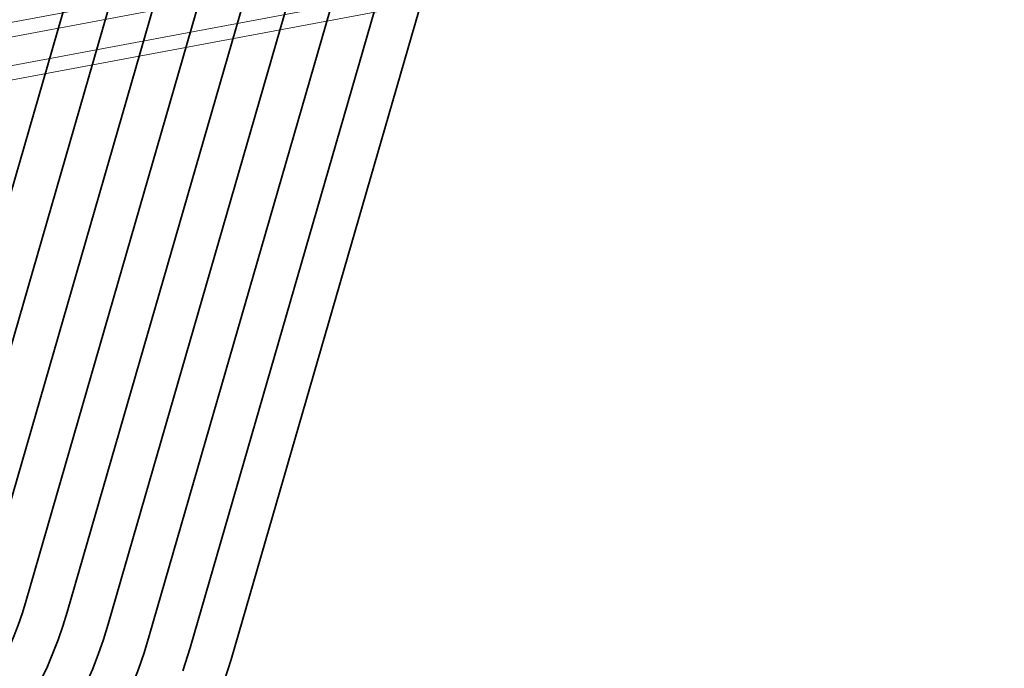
# Model space of a CAD drawing. Header units: metres. Extents: x -502 to 161, y -108 to 174.
# Tile 358 of 656: x -144.02 to -140.56, y -34.17 to -31.89. Entities that reach past the tile are written whole.
import ezdxf

# ---------------------------------------------------------------- set-up
doc = ezdxf.new("R2010")
doc.units = ezdxf.units.M
doc.header["$LTSCALE"] = 0.1
doc.linetypes.add('237', pattern=[93, 75, -18])
for name, color, linetype in [('BRI31-005.05-5p02-Koordinierung Lageplan 4. BA ZOB West 2022-06-15', 7, 'Continuous'), ('BRI31-005.06-5f07-Koordinierung Lageplan 4. BA ZOB Fernbusbahnh', 7, 'Continuous'), ('BRI32-005.02-5f05-Koordinierung Schemaplan 4 BA ZOB Teilbereich', 7, 'Continuous'), ('BRI32-005.03-5f06-Koordinierung Schemaplan 4 BA ZOB Teilbereich 2 Ost - Bahnhofsallee 2023-01-21', 7, 'Continuous')]:
    doc.layers.add(name, color=color, linetype=linetype)

msp = doc.modelspace()

# ---------------------------------------------------------------- linework, layer by layer
at = {"layer": 'BRI31-005.05-5p02-Koordinierung Lageplan 4. BA ZOB West 2022-06-15', "color": 7, "linetype": 'Continuous', "lineweight": 13, "transparency": 33554687, "flags": 128}
for points in [[(-178.4557, -31.0774), (-174.4287, -31.7774), (-163.5147, -33.4074), (-156.9587, -34.3094), (-152.0757, -33.4014), (-151.2507, -33.2474), (-137.5387, -30.6774), (-126.0567, -28.5074), (-122.5257, -27.8424), (-104.8277, -24.5594), (-104.2527, -24.4524), (-98.7087, -23.3014), (-96.7447, -22.9214), (-93.5247, -22.2504), (-88.8357, -21.5904), (-83.9577, -20.5714), (-82.3777, -20.2414), (-81.1747, -20.0314), (-67.0397, -17.5494), (-64.7767, -17.2684), (-61.8687, -16.7874), (-61.4427, -16.7364)], [(-178.4627, -31.1264), (-174.4357, -31.8264), (-163.5217, -33.4564), (-156.9577, -34.3604), (-152.0667, -33.4504), (-151.2417, -33.2964), (-137.5297, -30.7264), (-126.0477, -28.5564), (-122.5167, -27.8914), (-104.8187, -24.6084), (-104.2427, -24.5014), (-98.6987, -23.3504), (-96.7347, -22.9704), (-93.5157, -22.2994), (-88.8267, -21.6394), (-83.9477, -20.6204), (-82.3687, -20.2904), (-81.1657, -20.0804), (-67.0327, -17.5984), (-64.7697, -17.3174), (-61.8617, -16.8374), (-61.4367, -16.7864)], [(-96.7147, -23.0684), (-98.6787, -23.4484), (-104.2227, -24.5994), (-104.8007, -24.7064), (-122.4987, -27.9894), (-126.0287, -28.6544), (-137.5117, -30.8244), (-151.2237, -33.3944), (-152.0487, -33.5484), (-156.9557, -34.4624), (-163.5357, -33.5544), (-174.4497, -31.9244), (-178.4697, -31.1754)], [(-96.7047, -23.1184), (-98.6687, -23.4984), (-104.2127, -24.6474), (-104.7917, -24.7554), (-122.4897, -28.0384), (-126.0197, -28.7034), (-137.5027, -30.8734), (-151.2147, -33.4434), (-152.0397, -33.5974), (-156.9547, -34.5134), (-163.5427, -33.6034), (-174.4567, -31.9734), (-178.4767, -31.2244)]]:
    msp.add_lwpolyline(points, dxfattribs=at)
at = {"layer": 'BRI31-005.05-5p02-Koordinierung Lageplan 4. BA ZOB West 2022-06-15', "color": 1, "linetype": 'Continuous', "lineweight": 35, "true_color": 0xff0000, "transparency": 33554687, "flags": 128}
msp.add_lwpolyline([(-137.2574, -26.2978, 0.189316), (-138.1034, -26.0744), (-138.3208, -26.0998), (-138.7548, -26.168), (-139.6988, -26.3424), (-139.6988, -26.3424, -0.012282), (-140.4929, -26.469), (-140.4929, -26.469), (-140.4929, -26.469, 0.035278), (-141.2787, -26.6316), (-141.2787, -26.6316), (-141.2787, -26.6316, 0.259347), (-142.7958, -28.1387), (-142.7958, -28.1387), (-144.4322, -33.8038), (-144.4322, -33.8038, -0.283203), (-145.0916, -34.4036), (-145.0916, -34.4036), (-165.0561, -38.1635)], format="xyb", dxfattribs=at)
at = {"layer": 'BRI31-005.05-5p02-Koordinierung Lageplan 4. BA ZOB West 2022-06-15', "color": 190, "linetype": 'Continuous', "lineweight": 35, "true_color": 0x7f00ff, "transparency": 33554687, "flags": 128}
for points in [[(-139.648, -26.6177), (-139.648, -26.6177, -0.053243), (-140.4472, -26.6788), (-140.4472, -26.6788, 0.076316), (-141.238, -26.776), (-141.238, -26.776, 0.259347), (-142.6517, -28.1803), (-142.6517, -28.1803), (-144.2882, -33.8458), (-144.2882, -33.8458, -0.283081), (-145.0638, -34.5511), (-145.0638, -34.5511), (-165.0294, -38.3111), (-165.0294, -38.3111, -0.197363), (-167.2619, -37.8503), (-167.2619, -37.8503), (-169.8004, -36.1385, -0.055493), (-170.4502, -35.2596), (-170.4502, -35.2596, 0.113399), (-172.0525, -33.5455), (-172.0525, -33.5455), (-173.8355, -32.3432), (-178.5252, -31.4694)], [(-168.2276, -37.5367), (-166.7954, -38.5026), (-166.7954, -38.5026, 0.197363), (-166.0512, -38.6562), (-166.0512, -38.6562), (-145.0361, -34.6985, 0.28308), (-144.1441, -33.8875), (-142.5076, -28.2219, -0.282099), (-141.0406, -26.8833), (-139.648, -26.6177)]]:
    msp.add_lwpolyline(points, format="xyb", dxfattribs=at)
at = {"layer": 'BRI31-005.05-5p02-Koordinierung Lageplan 4. BA ZOB West 2022-06-15', "color": 3, "linetype": 'Continuous', "lineweight": 35, "true_color": 0x00ff00, "transparency": 33554687, "flags": 128}
msp.add_lwpolyline([(-168.3115, -37.6611), (-166.8792, -38.6269, 0.197363), (-166.0234, -38.8036), (-145.0083, -34.8459), (-145.0083, -34.8459, 0.283081), (-144, -33.9291), (-144, -33.9291), (-142.3635, -28.2635, -0.282465), (-141.01, -27.0302), (-139.6207, -26.7652)], format="xyb", dxfattribs=at)
at = {"layer": 'BRI31-005.05-5p02-Koordinierung Lageplan 4. BA ZOB West 2022-06-15', "color": 7, "linetype": 'Continuous', "lineweight": 35, "transparency": 33554687, "flags": 128}
for points in [[(-139.5935, -26.9127, 0.040362), (-140.5428, -27.1687), (-141.1533, -27.3778, 0.244369), (-142.0752, -28.3468), (-143.7117, -34.0123), (-143.7117, -34.0123, -0.28308), (-144.9528, -35.1407), (-144.9528, -35.1407), (-165.9679, -39.0984, -0.228993), (-167.1862, -38.769), (-167.7517, -38.2786), (-167.7517, -38.2786, 0.030266), (-168.3954, -37.7855), (-168.3954, -37.7855)], [(-168.3954, -37.7855), (-166.9631, -38.7513, 0.197363), (-165.9957, -38.951), (-144.9805, -34.9933, 0.283081), (-143.8558, -33.9707), (-142.2193, -28.3052, -0.282465), (-140.9819, -27.1775), (-139.5935, -26.9127)], [(-169.5248, -37.3857), (-167.1308, -39), (-167.1308, -39, 0.197363), (-165.9402, -39.2458), (-165.9402, -39.2458), (-144.925, -35.2881, 0.28308), (-143.5676, -34.054), (-141.9311, -28.3884), (-141.9311, -28.3884, -0.282465), (-140.9257, -27.4722), (-140.9257, -27.4722), (-140.6784, -27.425)]]:
    msp.add_lwpolyline(points, format="xyb", dxfattribs=at)
at = {"layer": 'BRI31-005.05-5p02-Koordinierung Lageplan 4. BA ZOB West 2022-06-15', "color": 3, "linetype": '237', "lineweight": 35, "true_color": 0x00ff00, "transparency": 33554687, "flags": 128}
msp.add_lwpolyline([(-140.6512, -27.5725), (-140.8976, -27.6195), (-140.8976, -27.6195, 0.282465), (-141.787, -28.43), (-141.787, -28.43), (-143.4235, -34.0956), (-143.4235, -34.0956, -0.283081), (-144.8973, -35.4355), (-144.8973, -35.4355), (-165.9124, -39.3932, -0.197363), (-167.2147, -39.1244)], format="xyb", dxfattribs=at)
at = {"layer": 'BRI31-005.05-5p02-Koordinierung Lageplan 4. BA ZOB West 2022-06-15', "color": 7, "linetype": '237', "lineweight": 35, "transparency": 33554687, "flags": 128}
msp.add_lwpolyline([(-140.6239, -27.72), (-140.8695, -27.7669, 0.282465), (-141.6429, -28.4717), (-143.2794, -34.1372), (-143.2794, -34.1372, -0.28308), (-144.8695, -35.5829), (-144.8695, -35.5829), (-165.8846, -39.5406), (-165.8846, -39.5406, -0.197363), (-167.2986, -39.2488), (-167.2986, -39.2488)], format="xyb", dxfattribs=at)
at = {"layer": 'BRI31-005.06-5f07-Koordinierung Lageplan 4. BA ZOB Fernbusbahnh', "color": 7, "linetype": 'Continuous', "lineweight": 9, "transparency": 33554687, "flags": 128}
for points in [[(-178.4557, -31.0774), (-174.4287, -31.7774), (-163.5147, -33.4074), (-156.9587, -34.3094), (-152.0757, -33.4014), (-151.2507, -33.2474), (-137.5387, -30.6774), (-126.0567, -28.5074), (-122.5257, -27.8424), (-104.8277, -24.5594), (-104.2527, -24.4524), (-98.7087, -23.3014), (-96.7447, -22.9214), (-93.5247, -22.2504), (-88.8357, -21.5904), (-83.9577, -20.5714), (-82.3777, -20.2414), (-81.1747, -20.0314), (-67.0397, -17.5494), (-64.7767, -17.2684), (-61.8687, -16.7874), (-61.4427, -16.7364)], [(-178.4627, -31.1264), (-174.4357, -31.8264), (-163.5217, -33.4564), (-156.9577, -34.3604), (-152.0667, -33.4504), (-151.2417, -33.2964), (-137.5297, -30.7264), (-126.0477, -28.5564), (-122.5167, -27.8914), (-104.8187, -24.6084), (-104.2427, -24.5014), (-98.6987, -23.3504), (-96.7347, -22.9704), (-93.5157, -22.2994), (-88.8267, -21.6394), (-83.9477, -20.6204), (-82.3687, -20.2904), (-81.1657, -20.0804), (-67.0327, -17.5984), (-64.7697, -17.3174), (-61.8617, -16.8374), (-61.4367, -16.7864)], [(-96.7147, -23.0684), (-98.6787, -23.4484), (-104.2227, -24.5994), (-104.8007, -24.7064), (-122.4987, -27.9894), (-126.0287, -28.6544), (-137.5117, -30.8244), (-151.2237, -33.3944), (-152.0487, -33.5484), (-156.9557, -34.4624), (-163.5357, -33.5544), (-174.4497, -31.9244), (-178.4697, -31.1754)], [(-96.7047, -23.1184), (-98.6687, -23.4984), (-104.2127, -24.6474), (-104.7917, -24.7554), (-122.4897, -28.0384), (-126.0197, -28.7034), (-137.5027, -30.8734), (-151.2147, -33.4434), (-152.0397, -33.5974), (-156.9547, -34.5134), (-163.5427, -33.6034), (-174.4567, -31.9734), (-178.4767, -31.2244)]]:
    msp.add_lwpolyline(points, dxfattribs=at)
at = {"layer": 'BRI31-005.06-5f07-Koordinierung Lageplan 4. BA ZOB Fernbusbahnh', "color": 1, "linetype": 'Continuous', "lineweight": 30, "true_color": 0xff0000, "transparency": 33554687, "flags": 128}
msp.add_lwpolyline([(-137.2574, -26.2978, 0.189316), (-138.1034, -26.0744), (-138.3208, -26.0998), (-138.7548, -26.168), (-139.6988, -26.3424), (-139.6988, -26.3424, -0.012282), (-140.4929, -26.469), (-140.4929, -26.469), (-140.4929, -26.469, 0.035278), (-141.2787, -26.6316), (-141.2787, -26.6316), (-141.2787, -26.6316, 0.259347), (-142.7958, -28.1387), (-142.7958, -28.1387), (-144.4322, -33.8038), (-144.4322, -33.8038, -0.283203), (-145.0916, -34.4036), (-145.0916, -34.4036), (-165.0561, -38.1635)], format="xyb", dxfattribs=at)
at = {"layer": 'BRI31-005.06-5f07-Koordinierung Lageplan 4. BA ZOB Fernbusbahnh', "color": 190, "linetype": 'Continuous', "lineweight": 30, "true_color": 0x7f00ff, "transparency": 33554687, "flags": 128}
msp.add_lwpolyline([(-139.648, -26.6177), (-139.648, -26.6177, -0.053243), (-140.4472, -26.6788), (-140.4472, -26.6788, 0.076316), (-141.238, -26.776), (-141.238, -26.776, 0.259347), (-142.6517, -28.1803), (-142.6517, -28.1803), (-144.2882, -33.8458), (-144.2882, -33.8458, -0.283081), (-145.0638, -34.5511), (-145.0638, -34.5511), (-165.0294, -38.3111), (-165.0294, -38.3111, -0.197363), (-167.2619, -37.8503), (-167.2619, -37.8503), (-169.8004, -36.1385, -0.055493), (-170.4502, -35.2596), (-170.4502, -35.2596, 0.113399), (-172.0525, -33.5455), (-172.0525, -33.5455), (-173.8355, -32.3432), (-178.5252, -31.4694)], format="xyb", dxfattribs=at)
at = {"layer": 'BRI32-005.02-5f05-Koordinierung Schemaplan 4 BA ZOB Teilbereich', "color": 7, "linetype": 'Continuous', "lineweight": 13, "transparency": 33554687, "flags": 128}
for points in [[(-96.7147, -23.0684), (-98.6787, -23.4484), (-104.2227, -24.5994), (-104.8007, -24.7064), (-122.4987, -27.9894), (-126.0287, -28.6544), (-137.5117, -30.8244), (-151.2237, -33.3944), (-152.0487, -33.5484), (-156.9557, -34.4624), (-163.5357, -33.5544), (-174.4497, -31.9244), (-178.4697, -31.1754)], [(-96.7047, -23.1184), (-98.6687, -23.4984), (-104.2127, -24.6474), (-104.7917, -24.7554), (-122.4897, -28.0384), (-126.0197, -28.7034), (-137.5027, -30.8734), (-151.2147, -33.4434), (-152.0397, -33.5974), (-156.9547, -34.5134), (-163.5427, -33.6034), (-174.4567, -31.9734), (-178.4767, -31.2244)]]:
    msp.add_lwpolyline(points, dxfattribs=at)
at = {"layer": 'BRI32-005.03-5f06-Koordinierung Schemaplan 4 BA ZOB Teilbereich 2 Ost - Bahnhofsallee 2023-01-21', "color": 7, "linetype": 'Continuous', "lineweight": 9, "transparency": 33554687, "flags": 128}
for points in [[(-178.4557, -31.0774), (-174.4287, -31.7774), (-163.5147, -33.4074), (-156.9587, -34.3094), (-152.0757, -33.4014), (-151.2507, -33.2474), (-137.5387, -30.6774), (-126.0567, -28.5074), (-122.5257, -27.8424), (-104.8277, -24.5594), (-104.2527, -24.4524), (-98.7087, -23.3014), (-96.7447, -22.9214), (-93.5247, -22.2504), (-88.8357, -21.5904), (-83.9577, -20.5714), (-82.3777, -20.2414), (-81.1747, -20.0314), (-67.0397, -17.5494), (-64.7767, -17.2684), (-61.8687, -16.7874), (-61.4427, -16.7364)], [(-178.4627, -31.1264), (-174.4357, -31.8264), (-163.5217, -33.4564), (-156.9577, -34.3604), (-152.0667, -33.4504), (-151.2417, -33.2964), (-137.5297, -30.7264), (-126.0477, -28.5564), (-122.5167, -27.8914), (-104.8187, -24.6084), (-104.2427, -24.5014), (-98.6987, -23.3504), (-96.7347, -22.9704), (-93.5157, -22.2994), (-88.8267, -21.6394), (-83.9477, -20.6204), (-82.3687, -20.2904), (-81.1657, -20.0804), (-67.0327, -17.5984), (-64.7697, -17.3174), (-61.8617, -16.8374), (-61.4367, -16.7864)], [(-96.7147, -23.0684), (-98.6787, -23.4484), (-104.2227, -24.5994), (-104.8007, -24.7064), (-122.4987, -27.9894), (-126.0287, -28.6544), (-137.5117, -30.8244), (-151.2237, -33.3944), (-152.0487, -33.5484), (-156.9557, -34.4624), (-163.5357, -33.5544), (-174.4497, -31.9244), (-178.4697, -31.1754)], [(-96.7047, -23.1184), (-98.6687, -23.4984), (-104.2127, -24.6474), (-104.7917, -24.7554), (-122.4897, -28.0384), (-126.0197, -28.7034), (-137.5027, -30.8734), (-151.2147, -33.4434), (-152.0397, -33.5974), (-156.9547, -34.5134), (-163.5427, -33.6034), (-174.4567, -31.9734), (-178.4767, -31.2244)]]:
    msp.add_lwpolyline(points, dxfattribs=at)
at = {"layer": 'BRI32-005.03-5f06-Koordinierung Schemaplan 4 BA ZOB Teilbereich 2 Ost - Bahnhofsallee 2023-01-21', "color": 1, "linetype": 'Continuous', "lineweight": 30, "true_color": 0xff0000, "transparency": 33554687, "flags": 128}
msp.add_lwpolyline([(-137.2574, -26.2978, 0.189316), (-138.1034, -26.0744), (-138.3208, -26.0998), (-138.7548, -26.168), (-139.6988, -26.3424), (-139.6988, -26.3424, -0.012282), (-140.4929, -26.469), (-140.4929, -26.469), (-140.4929, -26.469, 0.035278), (-141.2787, -26.6316), (-141.2787, -26.6316), (-141.2787, -26.6316, 0.259347), (-142.7958, -28.1387), (-142.7958, -28.1387), (-144.4322, -33.8038), (-144.4322, -33.8038, -0.283203), (-145.0916, -34.4036), (-145.0916, -34.4036), (-165.0561, -38.1635)], format="xyb", dxfattribs=at)

doc.saveas('drawing.dxf')
